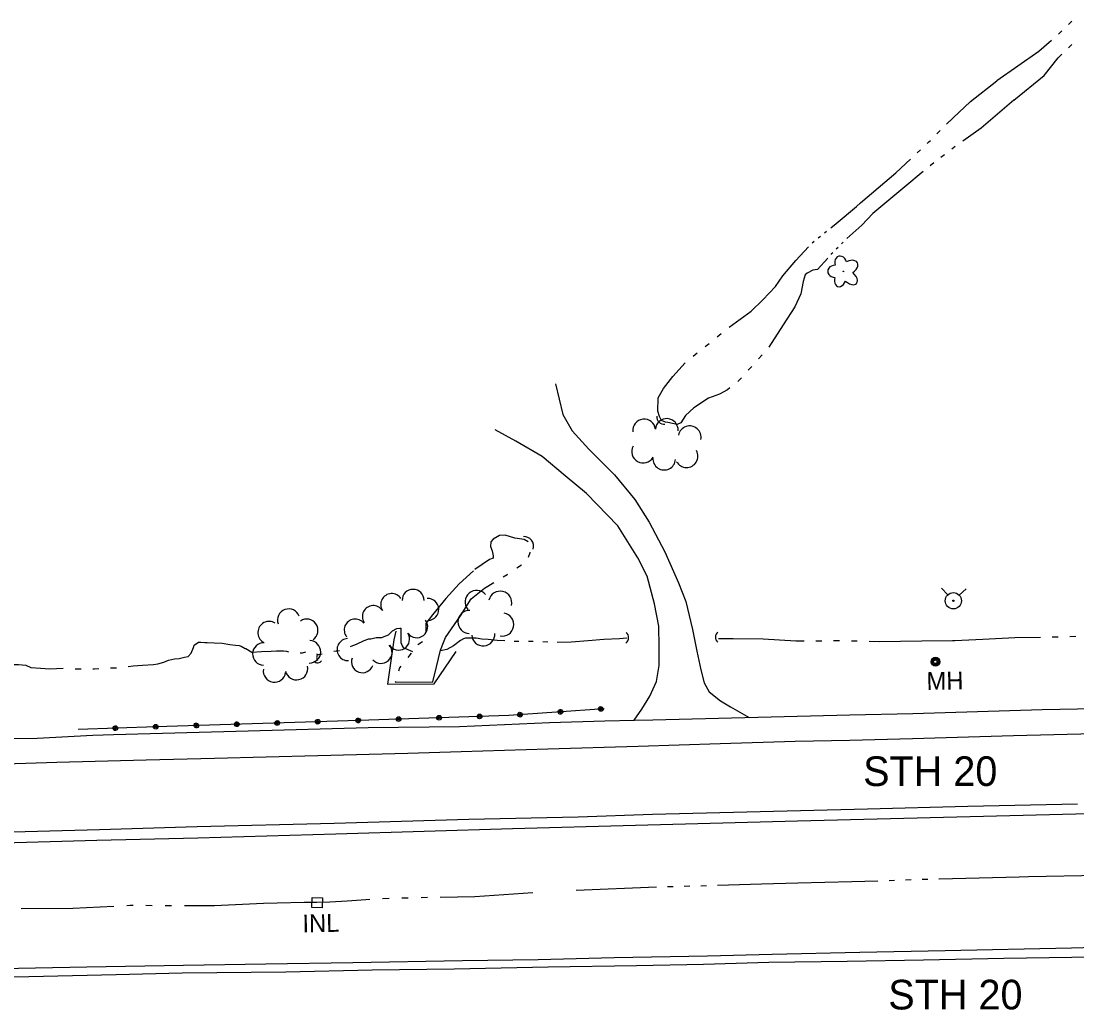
# Model space of a CAD drawing. Extents: x 588843 to 2552415, y 180129 to 269402.
# Drawn here: x 602127.6 to 602484.2, y 183503.4 to 183837.1 of the extents above; entities that cross this region are included whole.
import ezdxf

# ---------------------------------------------------------------- set-up
doc = ezdxf.new("R2010")
doc.units = 0
for name, color, linetype in [('E_BMGRD_P', 7, 'Continuous'), ('E_DRN', 7, 'Continuous'), ('E_DRN_Text', 7, 'Continuous'), ('E_DWY', 7, 'Continuous'), ('E_LAND_TreeLine_P', 7, 'Continuous'), ('E_LAND_Vegetation', 7, 'Continuous'), ('E_RDWY', 7, 'Continuous'), ('E_RDWY_Gravel', 7, 'Continuous'), ('E_RDWY_Text', 7, 'Continuous'), ('E_UTL_MH', 7, 'Continuous'), ('E_UTL_MH_Text', 7, 'Continuous'), ('E_UTL_WHydrant', 7, 'Continuous'), ('E_WAL', 7, 'Continuous'), ('E_WTR_P', 7, 'Continuous')]:
    doc.layers.add(name, color=color, linetype=linetype)

# ---------------------------------------------------------------- blocks, each defined once
blk = doc.blocks.new('CULV2_4')
at = {"layer": 'E_DRN'}
blk.add_arc((64.6, 48.4), 80.7, 216.8699, 323.1301, dxfattribs=at)
blk = doc.blocks.new('HYD_3')
at = {"layer": 'E_UTL_WHydrant'}
for p, q in [((-12.6, 12.6), (-27.3, 27.3)), ((12.6, 12.6), (27.3, 27.3))]:
    blk.add_line(p, q, dxfattribs=at)
for radius in [18, 1.38]:
    blk.add_circle((0, 0), radius, dxfattribs=at)
blk = doc.blocks.new('MHO_3')
at = {"layer": 'E_UTL_MH'}
for centre, radius in [((0.3, -0.4), 9.84), ((0.3, -0.4), 7.98), ((0.2, -0.5), 6.35), ((0.1, -0.5), 3.97)]:
    blk.add_circle(centre, radius, dxfattribs=at)
blk = doc.blocks.new('MHT_3')
at = {"layer": 'E_UTL_MH_Text'}
blk.add_text('MH', height=39.37, dxfattribs=at).set_placement((-32.2, -19.7))
blk = doc.blocks.new('INLT_52_1')
at = {"layer": 'E_DRN_Text'}
blk.add_text('INL', height=39.37, dxfattribs=at).set_placement((-36.2, -19.7))
blk = doc.blocks.new('DTRE_4')
at = {"layer": 'E_LAND_Vegetation'}
blk.add_circle((-0.6, 0), 0.601, dxfattribs=at)
for centre, major_axis, ratio in [((-6.1, 17.5), (4.5, -16.3), 0.782863), ((13.3, 9), (-17.3, -9.6), 0.691916), ((-19.3, 0.5), (16.2, -0.4), 0.832022), ((-8.2, -17.2), (5.9, 15.9), 0.716896), ((11.6, -12.2), (-16.4, 15), 0.560249)]:
    blk.add_ellipse(centre, major_axis=major_axis, ratio=ratio, start_param=1.570796, end_param=4.712389, dxfattribs=at)

msp = doc.modelspace()

# ---------------------------------------------------------------- linework, layer by layer
at = {"layer": 'E_BMGRD_P'}
msp.add_lwpolyline([(602324.56, 183604.99), (602292.39, 183602.73), (602241.65, 183601.04), (602173.2, 183598.92), (602146.94, 183598)], dxfattribs=at)
for centre, major_axis, ratio in [((602309.78, 183603.95), (0.772, -0.198), 0.999891), ((602323.42, 183604.91), (0.772, -0.198), 0.999891), ((602323.42, 183604.91), (0.389, -0.1), 0.999891), ((602214.14, 183600.19), (0.697, -0.385), 0.999865), ((602227.81, 183600.61), (0.697, -0.385), 0.999865), ((602227.81, 183600.61), (0.351, -0.194), 0.999865), ((602241.47, 183601.04), (0.697, -0.385), 0.999865), ((602241.47, 183601.04), (0.351, -0.194), 0.999865), ((602255.14, 183601.49), (0.797, -0.001), 0.9999), ((602255.14, 183601.49), (0.401, -0.001), 0.9999), ((602268.81, 183601.95), (0.797, -0.001), 0.9999), ((602268.81, 183601.95), (0.401, -0.001), 0.9999), ((602282.48, 183602.4), (0.797, -0.001), 0.9999), ((602282.48, 183602.4), (0.401, -0.001), 0.9999), ((602296.14, 183602.99), (0.772, -0.198), 0.999891), ((602296.14, 183602.99), (0.389, -0.1), 0.999891), ((602309.78, 183603.95), (0.389, -0.1), 0.999891), ((602159.46, 183598.43), (0.796, 0.028), 0.9999), ((602159.46, 183598.43), (0.401, 0.014), 0.9999), ((602173.13, 183598.91), (0.796, 0.028), 0.9999), ((602173.13, 183598.91), (0.401, 0.014), 0.9999), ((602186.8, 183599.34), (0.697, -0.385), 0.999865), ((602186.8, 183599.34), (0.351, -0.194), 0.999865), ((602200.47, 183599.76), (0.697, -0.385), 0.999865), ((602200.47, 183599.76), (0.351, -0.194), 0.999865), ((602214.14, 183600.19), (0.351, -0.194), 0.999865)]:
    msp.add_ellipse(centre, major_axis=major_axis, ratio=ratio, dxfattribs=at)
at = {"layer": 'E_DRN'}
msp.add_lwpolyline([(602225.91, 183541.3), (602229.39, 183541.21), (602229.3, 183537.84), (602225.83, 183537.93)], close=True, dxfattribs=at)
at = {"layer": 'E_DWY'}
for points in [[(602308.08, 183714.66), (602310.6, 183704.36), (602313.74, 183698.81), (602319.34, 183692.6), (602328.07, 183683.93), (602334.91, 183675.61), (602339.79, 183667.93), (602345.1, 183657.95), (602349.7, 183647.49), (602352.13, 183641.17), (602354.37, 183631.77), (602355.88, 183624.47), (602357.21, 183618.17), (602358.29, 183613.77), (602360, 183610.65), (602363.9, 183607.66), (602367.22, 183605.59), (602373.5, 183602.09)], [(602334.64, 183601.18), (602337.28, 183604.86), (602339.98, 183609.27), (602342.19, 183614.18), (602343.13, 183619.63), (602343.19, 183625.89), (602342.97, 183632.85), (602341.57, 183640.44), (602339.13, 183649.75), (602335.9, 183655.9), (602329.12, 183666.71), (602318.56, 183677.61), (602311.36, 183683.56), (602303.57, 183690.12), (602294.76, 183695.32), (602287.7, 183699.08)]]:
    msp.add_lwpolyline(points, dxfattribs=at)
at = {"layer": 'E_LAND_TreeLine_P'}
for centre, radius, start, end in [((602338.05, 183698.89), 3.84, 6.302, 186.302), ((602345.69, 183699.08), 3.84, 355.6745, 175.6745), ((602353.45, 183696.62), 3.84, 348.8481, 168.8481), ((602337.72, 183691.79), 3.84, 150.8909, 330.8909), ((602352.37, 183690.24), 3.84, 209.1161, 29.1161), ((602344.83, 183689.41), 3.84, 176.2462, 356.2462), ((602252.82, 183640.16), 3.71, 33.1705, 213.1705), ((602260.03, 183641.55), 3.71, 0.0443, 180.0443), ((602281.5, 183641.06), 3.91, 40.1704, 220.1704), ((602289.44, 183640.74), 3.91, 346.7154, 166.7154), ((602264.99, 183638.5), 3.71, 273.3005, 93.3005), ((602218.02, 183634.9), 3.79, 19.7874, 199.7874), ((602246.6, 183636.1), 3.71, 33.1705, 213.1705), ((602279.08, 183634.27), 3.91, 88.5369, 268.5369), ((602290.11, 183633.4), 3.91, 259.3258, 79.3258), ((602211.4, 183630.69), 3.79, 57.5731, 237.5731), ((602224.1, 183631.46), 3.79, 304.479, 124.479), ((602240.48, 183631.56), 3.71, 38.4944, 218.4944), ((602261.25, 183632.67), 3.71, 217.7625, 37.7625), ((602255.13, 183628.48), 3.71, 212.7526, 32.7526), ((602283.71, 183630.12), 3.91, 184.2474, 4.2474), ((602209.62, 183623.48), 3.79, 88.5369, 268.5369), ((602225.05, 183624.21), 3.79, 268.5369, 88.5369), ((602238.05, 183624.94), 3.71, 91.9705, 271.9705), ((602249.21, 183624), 3.71, 221.7469, 41.7469), ((602220.65, 183618.5), 3.79, 192.8371, 12.8371), ((602242.9, 183620.87), 3.71, 160.3988, 340.3988), ((602213.22, 183617.75), 3.79, 171.5839, 351.5839)]:
    msp.add_arc(centre, radius, start, end, dxfattribs=at)
at = {"layer": 'E_RDWY'}
for points in [[(601954.22, 183581.67), (601973.33, 183582.38), (601994.91, 183582.92), (602044.35, 183584.14), (602072.01, 183585.03), (602092.2, 183585.51), (602115.08, 183586.12), (602139.66, 183586.98), (602169.9, 183587.7), (602192.98, 183588.3), (602227.89, 183589.2), (602258.23, 183590.01), (602276.24, 183590.55), (602305.59, 183591.49), (602336.03, 183592.4), (602363.69, 183593.28), (602389.06, 183594.03), (602407.56, 183594.35), (602428.75, 183595), (602462.77, 183595.92), (602490.03, 183596.62)], [(601956.16, 183548.62), (601978.3, 183551.24), (602016.78, 183555.62), (602044.1, 183558.8), (602069.82, 183561.42), (602073.9, 183561.72), (602094.9, 183562.47), (602116.29, 183563.22), (602154.09, 183564.24), (602187.12, 183565.19), (602233.37, 183566.39), (602278.84, 183567.72), (602315.74, 183568.56), (602340.91, 183569.41), (602372.74, 183570.19), (602413.53, 183571.24), (602447.35, 183572.06), (602484.45, 183572.9)], [(601954.82, 183511.58), (601989.23, 183512.29), (602024.54, 183512.88), (602058.95, 183513.49), (602087.69, 183513.95), (602130.26, 183514.65), (602159.8, 183515.29), (602182.08, 183515.81), (602217.08, 183516.21), (602246.22, 183516.86), (602273.87, 183517.24), (602305.6, 183517.83), (602335.43, 183518.36), (602358.11, 183518.77), (602380.19, 183519.4), (602406.65, 183519.82), (602432.41, 183520.25), (602459.56, 183520.75), (602482.53, 183521.16), (602519.93, 183521.99)]]:
    msp.add_lwpolyline(points, dxfattribs=at)
at = {"layer": 'E_RDWY_Gravel'}
for points in [[(601952.96, 183590.75), (601971.96, 183591.06), (601997.72, 183591.7), (602039.1, 183592.43), (602044.47, 183592.59), (602090.34, 183594.3), (602114.31, 183594.88), (602133.11, 183595.1), (602151.82, 183596.11), (602158.79, 183596.33), (602204.35, 183597.55), (602244.83, 183598.61), (602275.66, 183599.01), (602306.11, 183600.32), (602324.82, 183600.94), (602334.77, 183601.18), (602341.03, 183601.22), (602363.21, 183601.85), (602407.58, 183602.9), (602428.86, 183603.35), (602472.44, 183604.72), (602496.31, 183605.21)], [(602840.54, 183573.25), (602799.99, 183573.39), (602756.85, 183573.4), (602725.33, 183573.21), (602678.69, 183572.81), (602644.29, 183572.5), (602598.85, 183571.97), (602541.95, 183570.74), (602497.29, 183569.79), (602448.15, 183568.56), (602389.86, 183567.07), (602335.15, 183565.58), (602293.57, 183564.46), (602233.88, 183562.7), (602187.32, 183561.31), (602153.2, 183560.49), (602117.58, 183559.51), (602074.01, 183558.34), (602044.35, 183556.91), (602016.46, 183554.64), (601978.3, 183551.24)], [(601955.39, 183514.34), (601981.74, 183514.86), (602010.98, 183515.41), (602046.59, 183515.99), (602080.31, 183516.72), (602115.01, 183517.23), (602149.82, 183517.93), (602182.44, 183518.39), (602210.29, 183518.87), (602239.63, 183519.31), (602276.73, 183520.05), (602302.28, 183520.4), (602327.95, 183521.03), (602359.47, 183521.62), (602381.26, 183522.16), (602410.9, 183522.79), (602439.74, 183523.35), (602482.41, 183524.24), (602513.55, 183525.14)]]:
    msp.add_lwpolyline(points, dxfattribs=at)
at = {"layer": 'E_WAL'}
msp.add_lwpolyline([(602254.22, 183631.19), (602253.55, 183628.23), (602251.38, 183613.27), (602267.19, 183613.36), (602274.62, 183624.31)], dxfattribs=at)
at = {"layer": 'E_WTR_P'}
for points in [[(602482.47, 183837.08), (602482.08, 183836.63), (602481.37, 183835.95)], [(602479.1, 183833.75), (602477.96, 183832.65)], [(602475.63, 183830.51), (602471.39, 183826.87), (602457.22, 183816.89)], [(602462.92, 183810.38), (602473.17, 183818.77), (602477.9, 183824.71), (602479.13, 183825.9)], [(602481.36, 183828.06), (602482.48, 183829.14)], [(602440.23, 183802.3), (602442.39, 183804.45), (602448.29, 183809.96), (602457.22, 183816.89)], [(602462.92, 183810.38), (602451.94, 183800.92), (602445.64, 183796.56)], [(602436.95, 183799.02), (602438.05, 183800.11)], [(602430.26, 183792.6), (602431.39, 183793.65)], [(602433.65, 183795.76), (602434.23, 183796.3), (602434.76, 183796.84)], [(602443.16, 183794.78), (602441.95, 183793.85)], [(602411.13, 183775.72), (602423.02, 183785.85), (602428, 183790.49)], [(602439.53, 183791.99), (602438.31, 183791.06)], [(602435.89, 183789.2), (602434.67, 183788.27)], [(602432.3, 183786.36), (602426.08, 183781.1), (602415.32, 183772.13)], [(602401.11, 183767.32), (602402.9, 183768.77), (602409.81, 183774.56), (602411.13, 183775.72)], [(602415.32, 183772.13), (602411.54, 183768.25), (602406.54, 183763.68)], [(602399, 183765.62), (602399.7, 183766.19)], [(602394.79, 183762.22), (602395.49, 183762.79)], [(602396.89, 183763.92), (602397.59, 183764.49)], [(602405.33, 183762.5), (602404.74, 183761.91)], [(602384.86, 183751.14), (602389.27, 183756.3), (602393.56, 183760.9)], [(602401.78, 183758.92), (602401.25, 183758.38), (602401.19, 183758.32)], [(602403.56, 183760.71), (602402.97, 183760.11)], [(602400.07, 183757.06), (602396.64, 183753.22), (602395.05, 183752.97), (602393.13, 183752.02), (602392.42, 183751.44), (602391.77, 183749.17)], [(602366.83, 183733.77), (602374.21, 183739.18), (602378.19, 183742.96), (602382.38, 183747.52), (602384.86, 183751.14)], [(602391.77, 183749.17), (602390.97, 183745.02), (602388.97, 183740.7), (602385.03, 183734.53), (602380.16, 183727.06)], [(602362.76, 183730.49), (602364.11, 183731.59)], [(602358.69, 183727.22), (602359.11, 183727.54), (602360.05, 183728.31)], [(602354.57, 183724.02), (602355.95, 183725.09)], [(602377.87, 183724.44), (602376.72, 183723.14)], [(602346.1, 183701.59), (602345.32, 183701.75), (602343.95, 183702.28), (602343.28, 183703.59), (602342.63, 183705.4), (602342.75, 183709.97), (602344.62, 183713.1), (602347.8, 183717.09), (602351.92, 183721.78)], [(602374.4, 183720.55), (602373.23, 183719.26)], [(602370.89, 183716.69), (602369.94, 183715.63), (602369.68, 183715.43)], [(602366.96, 183713.27), (602366.18, 183712.65), (602363.56, 183711.22), (602359.75, 183709.83), (602354.79, 183706.58), (602352.04, 183703.96), (602350.49, 183701.52), (602349.18, 183700.95), (602346.1, 183701.59)], [(602298.87, 183661.33), (602297.49, 183662.11), (602294.42, 183662.59), (602291.07, 183663.57), (602289.18, 183663.52), (602287.06, 183662.28), (602286.24, 183661.31), (602286.2, 183659.72), (602286.76, 183658.31), (602287.11, 183656.61), (602287.09, 183655.82), (602285.79, 183655.35), (602280.83, 183652)], [(602298.96, 183656.16), (602299.56, 183657.69), (602299.57, 183657.89)], [(602280.42, 183651.51), (602275.54, 183647.17), (602271.14, 183642.21), (602266.62, 183636.66), (602264.36, 183633.73), (602264.32, 183632.14), (602264.29, 183630.95)], [(602295.06, 183652.5), (602296.6, 183653.53)], [(602270.35, 183627.39), (602271, 183628.99), (602276.05, 183636.32), (602279.68, 183642.09), (602284.15, 183645.65), (602287.26, 183647.55)], [(602290.42, 183649.47), (602291.82, 183650.33), (602291.99, 183650.44)], [(602238.88, 183625.99), (602239.11, 183626.13), (602240.92, 183626.78), (602243.53, 183628), (602245.04, 183628.56), (602245.74, 183628.54), (602247.54, 183629.09), (602248.53, 183629.07), (602249.43, 183629.04), (602250.83, 183629.61), (602251.74, 183629.98), (602253.06, 183631.34), (602254.57, 183632.09), (602255.57, 183632.17), (602255.87, 183632.16), (602255.93, 183630.77), (602255.89, 183629.28), (602255.86, 183628.08), (602255.94, 183627.39), (602256.31, 183626.18), (602256.7, 183625.68), (602259.84, 183624.34)], [(602163.84, 183619.21), (602165.48, 183619.46), (602168.66, 183619.68), (602172.35, 183619.88), (602173.85, 183620.14), (602175.85, 183620.68), (602177.46, 183621.34), (602179.46, 183621.79), (602181.05, 183621.94), (602182.85, 183622.39), (602184.05, 183622.66), (602185.07, 183623.73), (602185.92, 183625.7), (602186.14, 183626.49), (602187.55, 183627.44), (602188.35, 183627.42), (602189.65, 183627.39)], [(602189.66, 183627.39), (602190.53, 183627.37), (602192.82, 183627.21), (602195.6, 183627.14), (602198.17, 183626.68), (602200.05, 183626.43), (602201.24, 183626.3), (602201.93, 183626.08), (602203.31, 183625.35), (602203.5, 183625.35), (602205.56, 183624.1), (602208.85, 183624.32), (602212.13, 183624.43), (602213.92, 183624.48), (602216.21, 183624.52), (602217.3, 183624.4), (602217.95, 183624.24)], [(602254.08, 183614.17), (602254.01, 183613.92), (602266.74, 183614.09), (602267.96, 183619.13), (602269.3, 183624.76), (602270.35, 183627.39)], [(602263.16, 183627.62), (602261.62, 183626.6)], [(602290.96, 183627.89), (602288.37, 183628.05), (602285.39, 183628.32), (602283.21, 183628.48), (602281.33, 183628.83), (602279.44, 183628.77), (602278.35, 183628.8), (602277.75, 183628.82), (602277.05, 183628.54), (602276.04, 183627.97), (602273.71, 183626.24), (602271.39, 183625), (602269.24, 183624.5)], [(602295.77, 183627.66), (602294.16, 183627.7)], [(602300.62, 183627.64), (602299.99, 183627.65), (602299, 183627.65)], [(602305.48, 183627.47), (602303.85, 183627.54)], [(602332.23, 183628.82), (602329.74, 183628.58), (602324.46, 183628.32), (602319.18, 183627.86), (602313.41, 183627.51), (602308.72, 183627.36)], [(602363.14, 183628.72), (602368.11, 183628.7), (602378.25, 183628.54), (602389.27, 183627.86), (602392.07, 183627.89)], [(602396.06, 183627.94), (602398.06, 183627.96)], [(602402.05, 183628.01), (602404.05, 183628.03)], [(602408.04, 183627.95), (602410.03, 183627.89)], [(602414.03, 183627.75), (602417.39, 183627.64), (602431.81, 183627.87), (602442.15, 183628), (602442.97, 183628.04)], [(602442.97, 183628.04), (602452.41, 183628.53), (602463.26, 183629.05), (602471.89, 183629.19)], [(602475.88, 183629.26), (602477.48, 183629.28), (602477.88, 183629.3)], [(602481.87, 183629.42), (602483.87, 183629.48)], [(602221.89, 183623.86), (602222.25, 183623.87), (602222.65, 183623.86), (602223.85, 183624.16)], [(602227.38, 183623.47), (602227.81, 183623.33), (602228.21, 183623.32), (602228.61, 183623.41), (602229.33, 183623.5)], [(602227.55, 183622.48), (602227.54, 183622.42)], [(602227.64, 183623.39), (602227.56, 183622.59)], [(602233.22, 183624.4), (602234, 183624.57), (602234.5, 183624.55), (602235.16, 183624.69)], [(602259.35, 183623.71), (602258.21, 183622.25)], [(602113.08, 183619.34), (602116.18, 183619.62), (602123.34, 183619.94), (602126.72, 183619.95), (602129.2, 183619.69), (602130.97, 183618.95), (602134.24, 183618.67), (602137.32, 183618.49), (602139.61, 183618.53), (602141.88, 183618.67)], [(602227.49, 183621.98), (602227.47, 183621.75), (602227.75, 183621.25)], [(602227.51, 183622.14), (602227.51, 183622.09)], [(602227.53, 183622.31), (602227.52, 183622.26)], [(602255.91, 183619.36), (602255.43, 183618.75), (602255.12, 183617.72)], [(602145.87, 183618.49), (602147.26, 183618.43), (602147.87, 183618.44)], [(602151.87, 183618.49), (602152.43, 183618.5), (602153.87, 183618.56)], [(602157.86, 183618.75), (602157.91, 183618.76), (602159.86, 183618.81)], [(602464.7, 183548.14), (602437.71, 183547.49), (602437.59, 183547.49)], [(602491.82, 183548.72), (602467.85, 183548.21), (602464.7, 183548.14)], [(602342.24, 183544.72), (602315.14, 183543.66)], [(602347.85, 183544.89), (602345.98, 183544.83)], [(602353.46, 183545.05), (602351.59, 183544.99)], [(602359.07, 183545.21), (602357.2, 183545.15)], [(602389.92, 183546.07), (602377.72, 183545.74), (602362.81, 183545.31)], [(602417.03, 183546.84), (602408.16, 183546.56), (602389.92, 183546.07)], [(602422.64, 183547.01), (602420.77, 183546.95)], [(602428.24, 183547.19), (602426.37, 183547.13)], [(602433.85, 183547.37), (602431.98, 183547.31)], [(602245.42, 183540.58), (602244.08, 183540.51), (602237.71, 183540.07), (602231.93, 183539.72), (602227.56, 183539.64), (602223.28, 183539.55), (602214.1, 183539.32)], [(602251.9, 183540.92), (602249.74, 183540.8)], [(602258.38, 183541.09), (602256.22, 183541.04)], [(602264.87, 183541.23), (602262.71, 183541.18)], [(602300.51, 183542.84), (602280.89, 183541.46), (602269.2, 183541.3)], [(602158.99, 183538.28), (602145.1, 183537.57), (602127.64, 183537.5)], [(602165.47, 183538.56), (602164.51, 183538.56), (602163.31, 183538.5)], [(602171.95, 183538.52), (602169.79, 183538.53)], [(602178.44, 183538.49), (602176.28, 183538.5)], [(602214.1, 183539.32), (602209.46, 183539.21), (602192.93, 183538.43), (602182.77, 183538.48)]]:
    msp.add_lwpolyline(points, dxfattribs=at)

# ---------------------------------------------------------------- block references
at = {"layer": 'E_DRN'}
for p, xscale, yscale, rotation in [((602342.39, 183703.75), 0.029403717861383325, 0.029403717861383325, -44.342047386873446), ((602300.59, 183658.89), 0.041583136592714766, 0.041583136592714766, 127.52785027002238), ((602331.89, 183627.17), 0.02770309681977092, 0.02770309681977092, 88.53685621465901), ((602363, 183630.85), 0.026164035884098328, 0.026164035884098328, -91.46314378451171), ((602226.56, 183621.08), 0.020066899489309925, 0.02006689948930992, 2.9355615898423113)]:
    msp.add_blockref('CULV2_4', p, dxfattribs=dict(at, xscale=xscale, yscale=yscale, rotation=rotation))
at = {"layer": 'E_DRN_Text', "xscale": 0.15240030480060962, "yscale": 0.1524003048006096, "rotation": 1.026409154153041}
msp.add_blockref('INLT_52_1', (602228.17, 183532.6), dxfattribs=at)
at = {"layer": 'E_LAND_Vegetation', "xscale": 0.15240030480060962, "yscale": 0.1524003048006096, "rotation": 1.026409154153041}
msp.add_blockref('DTRE_4', (602405.47, 183752.6), dxfattribs=at)
at = {"layer": 'E_UTL_MH', "xscale": 0.15240030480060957, "yscale": 0.15240030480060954, "rotation": -1.5595661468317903}
msp.add_blockref('MHO_3', (602436.41, 183620.92), dxfattribs=at)
at = {"layer": 'E_UTL_MH_Text', "xscale": 0.15240030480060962, "yscale": 0.1524003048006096, "rotation": 1.026409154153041}
msp.add_blockref('MHT_3', (602438.33, 183614.41), dxfattribs=at)
at = {"layer": 'E_UTL_WHydrant', "xscale": 0.15240030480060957, "yscale": 0.15240030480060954, "rotation": -1.5595661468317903}
msp.add_blockref('HYD_3', (602442.5, 183641.44), dxfattribs=at)

# ---------------------------------------------------------------- texts
at = {"layer": 'E_RDWY_Text'}
for p in [(602412.02, 183578.9), (602420.52, 183503.49)]:
    msp.add_text('STH 20', height=10, rotation=0.0282, dxfattribs=at).set_placement(p)

doc.saveas('drawing.dxf')
